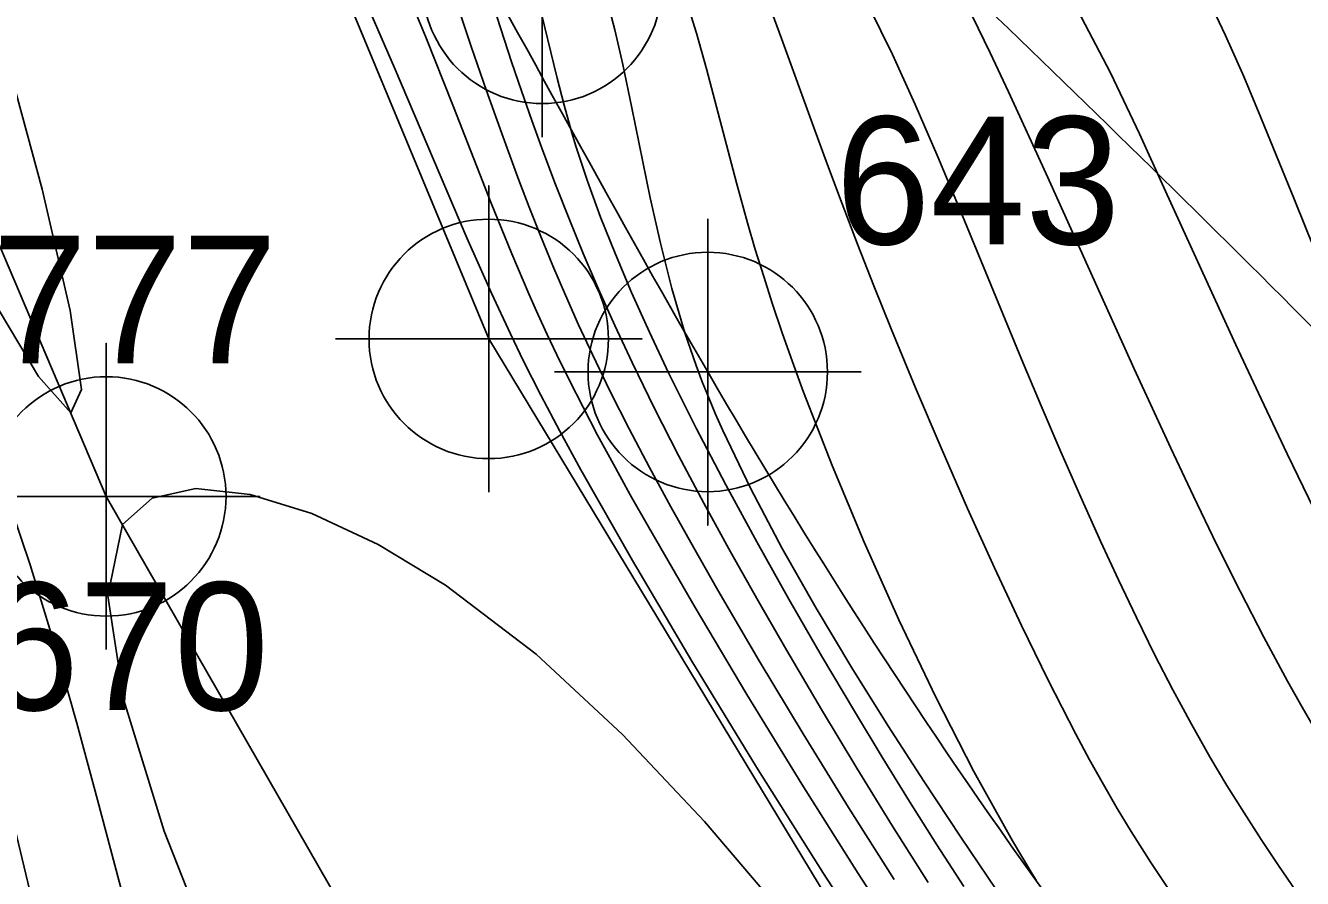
# Model space of a CAD drawing. Extents: x 2602990 to 2605851, y 618069 to 619180.
# Drawn here: x 2604052.46 to 2604077.46, y 618384.06 to 618400.76 of the extents above; entities that cross this region are included whole.
import ezdxf

# ---------------------------------------------------------------- set-up
doc = ezdxf.new("R2010")
doc.units = 0
for name, color, linetype in [('DTM Contours Major', 7, 'Continuous'), ('DTM Contours Minor', 7, 'Continuous'), ('Exist DTM Breakline', 7, 'Continuous'), ('Exist DTM Breakline Cogo Number', 7, 'Continuous'), ('Exist DTM Breakline Cogo Point CELL', 7, 'Continuous'), ('Exist DTM Breakline Underwater', 7, 'Continuous'), ('Exist DTM Crownline', 7, 'Continuous'), ('Exist Roads Soil', 7, 'Continuous'), ('Exist Roads Soil Cogo Point CELL', 7, 'Continuous'), ('Exist Structure Major Bridge WW Cogo Point CELL', 7, 'Continuous')]:
    doc.layers.add(name, color=color, linetype=linetype)

# ---------------------------------------------------------------- blocks, each defined once
blk = doc.blocks.new('EXIST DTM BREAKLINE COGO POINT')
at = {"layer": 'Exist DTM Breakline Cogo Point CELL'}
blk.add_lwpolyline([(0, 0.06), (0, -0.06), (0, 0), (0.06, 0), (-0.06, 0)], dxfattribs=at)
blk.add_circle((0, 0), 0.04688, dxfattribs=at)
blk = doc.blocks.new('EXIST ROADS SOIL COGO POINT')
at = {"layer": 'Exist Roads Soil Cogo Point CELL'}
blk.add_lwpolyline([(0, -0.06), (0, 0.06), (0, 0), (0.06, 0), (-0.06, 0)], dxfattribs=at)
blk.add_circle((0, 0), 0.04688, dxfattribs=at)
blk = doc.blocks.new('EXIST STRUCTURE MAJOR BRIDGE WW COGO POINT')
at = {"layer": 'Exist Structure Major Bridge WW Cogo Point CELL'}
blk.add_lwpolyline([(-0.06, 0), (0.06, 0), (0, 0), (0, 0.06), (0, -0.06)], dxfattribs=at)
blk.add_circle((0, 0), 0.04688, dxfattribs=at)

msp = doc.modelspace()

# ---------------------------------------------------------------- linework, layer by layer
at = {"layer": 'DTM Contours Major'}
for points in [[(2604070.169, 618406.927), (2604070.827, 618406.698), (2604071.502, 618406.393), (2604072.14, 618406.012), (2604072.938, 618405.352), (2604073.662, 618404.55), (2604074.319, 618403.638), (2604074.915, 618402.649), (2604075.457, 618401.613), (2604075.952, 618400.565), (2604076.308, 618399.759), (2604076.646, 618398.961), (2604077.305, 618397.346), (2604078.276, 618394.934)], [(2604059.87, 618401.558), (2604060.294, 618400.529), (2604060.834, 618399.171), (2604061.573, 618397.281), (2604061.975, 618396.288), (2604062.31, 618395.504), (2604062.484, 618395.111), (2604062.667, 618394.714), (2604062.858, 618394.311), (2604063.106, 618393.807), (2604063.372, 618393.285), (2604063.658, 618392.742), (2604063.966, 618392.173), (2604064.297, 618391.575), (2604064.653, 618390.944), (2604065.566, 618389.368), (2604066.581, 618387.666), (2604067.659, 618385.906), (2604068.76, 618384.156), (2604069.843, 618382.485)], [(2604053.077, 618381.583), (2604052.244, 618385.047)]]:
    msp.add_lwpolyline(points, dxfattribs=at)
at = {"layer": 'DTM Contours Minor'}
for points in [[(2604068.97, 618405.641), (2604069.243, 618405.48), (2604069.771, 618405.125), (2604070.28, 618404.728), (2604070.768, 618404.281), (2604071.601, 618403.328), (2604072.365, 618402.234), (2604073.063, 618401.052), (2604073.697, 618399.836), (2604074.269, 618398.641), (2604074.78, 618397.52), (2604075.682, 618395.536), (2604076.154, 618394.51), (2604076.647, 618393.451), (2604077.158, 618392.376), (2604077.681, 618391.3)], [(2604060.076, 618403.65), (2604061.184, 618400.351), (2604061.476, 618399.503), (2604061.781, 618398.644), (2604062.097, 618397.785), (2604062.319, 618397.205), (2604062.547, 618396.629), (2604062.782, 618396.054), (2604063.028, 618395.479), (2604063.285, 618394.9), (2604063.556, 618394.316), (2604063.905, 618393.596), (2604064.276, 618392.861), (2604064.672, 618392.109), (2604065.093, 618391.335), (2604065.539, 618390.536), (2604066.011, 618389.708), (2604066.821, 618388.323), (2604067.681, 618386.891), (2604068.568, 618385.451), (2604069.463, 618384.038)], [(2604058.98, 618401.541), (2604059.679, 618399.93), (2604061.1, 618396.603), (2604061.58, 618395.517), (2604061.949, 618394.723), (2604062.208, 618394.191), (2604062.547, 618393.523), (2604062.919, 618392.818), (2604063.331, 618392.062), (2604064.339, 618390.286), (2604065.503, 618388.316), (2604066.769, 618386.242), (2604068.082, 618384.156), (2604069.388, 618382.149)], [(2604062.496, 618401.253), (2604062.867, 618399.726), (2604063.004, 618399.198), (2604063.156, 618398.658), (2604063.24, 618398.381), (2604063.462, 618397.71), (2604063.717, 618397.01), (2604064.005, 618396.284), (2604064.323, 618395.532), (2604064.671, 618394.757), (2604065.048, 618393.961), (2604065.587, 618392.877), (2604066.165, 618391.77), (2604066.773, 618390.651), (2604067.401, 618389.532), (2604068.042, 618388.422), (2604068.685, 618387.334), (2604069.226, 618386.439), (2604069.763, 618385.568), (2604070.297, 618384.722), (2604070.829, 618383.902)], [(2604063.824, 618401.328), (2604063.993, 618400.676), (2604064.149, 618400), (2604064.328, 618399.15), (2604064.688, 618397.388), (2604064.886, 618396.497), (2604065.109, 618395.611), (2604065.367, 618394.741), (2604065.475, 618394.421), (2604065.588, 618394.103), (2604065.708, 618393.787), (2604065.835, 618393.471), (2604065.969, 618393.154), (2604066.109, 618392.834), (2604066.656, 618391.69), (2604067.271, 618390.523), (2604067.936, 618389.35), (2604068.632, 618388.188), (2604069.341, 618387.054), (2604070.042, 618385.965), (2604070.767, 618384.867), (2604071.474, 618383.825)], [(2604065.382, 618401.285), (2604065.594, 618400.613), (2604065.791, 618399.915), (2604066.376, 618397.683), (2604066.592, 618396.899), (2604066.745, 618396.377), (2604066.909, 618395.845), (2604067.084, 618395.302), (2604067.272, 618394.746), (2604067.474, 618394.173), (2604067.69, 618393.583), (2604068.248, 618392.149), (2604068.875, 618390.648), (2604069.556, 618389.122), (2604070.277, 618387.612), (2604071.022, 618386.157), (2604071.778, 618384.799), (2604072.165, 618384.153), (2604072.242, 618384.028)], [(2604061.621, 618401.137), (2604061.973, 618400.052), (2604062.166, 618399.484), (2604062.37, 618398.901), (2604062.587, 618398.305), (2604062.834, 618397.648), (2604063.098, 618396.978), (2604063.378, 618396.294), (2604063.677, 618395.596), (2604063.995, 618394.885), (2604064.333, 618394.16), (2604064.773, 618393.26), (2604065.243, 618392.342), (2604065.739, 618391.407), (2604066.259, 618390.457), (2604066.8, 618389.495), (2604067.361, 618388.522), (2604068.039, 618387.37), (2604068.732, 618386.219), (2604069.432, 618385.085), (2604070.133, 618383.981)], [(2604067.076, 618401), (2604067.26, 618400.508), (2604067.888, 618398.766), (2604068.158, 618398.032), (2604068.444, 618397.269), (2604068.747, 618396.48), (2604069.067, 618395.664), (2604069.404, 618394.823), (2604069.881, 618393.667), (2604070.382, 618392.489), (2604070.9, 618391.307), (2604071.428, 618390.143), (2604071.956, 618389.015), (2604072.479, 618387.944), (2604072.752, 618387.405), (2604073.023, 618386.886), (2604073.292, 618386.385), (2604073.561, 618385.902), (2604073.832, 618385.434), (2604074.106, 618384.98), (2604074.491, 618384.373), (2604074.883, 618383.788)], [(2604068.974, 618401.12), (2604069.43, 618400.193), (2604069.877, 618399.212), (2604070.318, 618398.19), (2604070.754, 618397.143), (2604071.957, 618394.23), (2604072.342, 618393.316), (2604072.729, 618392.414), (2604073.116, 618391.529), (2604073.504, 618390.665), (2604073.855, 618389.906), (2604074.207, 618389.167), (2604074.562, 618388.449), (2604074.921, 618387.753), (2604075.284, 618387.081), (2604075.652, 618386.431), (2604075.981, 618385.879), (2604076.314, 618385.344), (2604076.65, 618384.824), (2604076.989, 618384.317), (2604077.329, 618383.821)], [(2604070.992, 618400.948), (2604071.344, 618400.222), (2604071.704, 618399.459), (2604072.439, 618397.859), (2604074.164, 618394.038), (2604074.879, 618392.487), (2604075.325, 618391.543), (2604075.778, 618390.605), (2604076.238, 618389.684), (2604076.7, 618388.787), (2604077.164, 618387.926), (2604077.451, 618387.414), (2604077.737, 618386.917)], [(2604051.988, 618400.493), (2604052.779, 618397.554), (2604053.331, 618395.181), (2604053.55, 618393.634), (2604053.344, 618393.174), (2604052.707, 618393.89), (2604051.733, 618395.52)], [(2604054.629, 618382.723), (2604053.868, 618385.603), (2604053.463, 618387.104), (2604053.026, 618388.639), (2604052.547, 618390.202), (2604052.013, 618391.788)], [(2604067.251, 618383.416), (2604065.749, 618385.176), (2604064.146, 618386.882), (2604062.453, 618388.452), (2604060.678, 618389.804), (2604059.359, 618390.6), (2604058.063, 618391.204), (2604056.853, 618391.58), (2604055.79, 618391.693), (2604054.937, 618391.507), (2604054.356, 618390.988), (2604054.07, 618389.594), (2604054.381, 618387.549), (2604055.172, 618384.99), (2604056.327, 618382.057)]]:
    msp.add_lwpolyline(points, dxfattribs=at)
at = {"layer": 'Exist DTM Breakline'}
msp.add_spline([(2604056.195, 618608.101), (2604070.612, 618564.846), (2604060.948, 618498.617), (2604052.223, 618447.183), (2604051.568, 618445.166), (2604051.779, 618438.355), (2604056.316, 618420.051), (2604056.045, 618414.227), (2604060.112, 618404.174), (2604065.814, 618393.977), (2604079.591, 618374.932), (2604102.645, 618354.376), (2604129.573, 618330.438), (2604185.644, 618288.739), (2604229.181, 618260.22), (2604259.941, 618240.43), (2604275.412, 618231.212), (2604276.014, 618212.47)], degree=3, dxfattribs=at)
at = {"layer": 'Exist DTM Breakline Underwater'}
msp.add_spline([(2604068.235, 618404.026), (2604081.862, 618390.481), (2604106.657, 618363.116), (2604137.711, 618338.436), (2604184.389, 618299.643), (2604239.062, 618271.475), (2604260.626, 618254.325), (2604289.805, 618238.046)], degree=3, dxfattribs=at)
at = {"layer": 'Exist DTM Crownline'}
msp.add_spline([(2603233.488, 618380.754), (2603285.185, 618400.095), (2603335.457, 618418.629), (2603390.812, 618439.069), (2603440.087, 618457.325), (2603493.996, 618477.231), (2603542.655, 618495.301), (2603600.808, 618516.867), (2603653.659, 618536.362), (2603706.222, 618555.742), (2603764.811, 618577.593), (2603823.52, 618599.847), (2603878.564, 618620.56), (2603937.951, 618643.078), (2603997.369, 618665.789), (2604036.209, 618680.665), (2604055.311, 618688.017)], degree=3, dxfattribs=at)
at = {"layer": 'Exist Roads Soil'}
for points in [[(2604045.714, 618453.546), (2604047.459, 618439.879), (2604050.667, 618425.146), (2604055.11, 618410.065), (2604061.526, 618394.624), (2604071.604, 618377.972), (2604081.757, 618365.136), (2604090.865, 618355.107)], [(2604083.916, 618350.806), (2604072.391, 618362.329), (2604063.917, 618374.331), (2604054.038, 618391.541), (2604046.708, 618408.782), (2604043.031, 618423.302), (2604039.099, 618441.937)]]:
    msp.add_lwpolyline(points, dxfattribs=at)

# ---------------------------------------------------------------- block references
at = {"layer": 'Exist DTM Breakline Cogo Point CELL', "xscale": 50, "yscale": 50}
msp.add_blockref('EXIST DTM BREAKLINE COGO POINT', (2604065.814, 618393.977), dxfattribs=at)
at = {"layer": 'Exist Roads Soil Cogo Point CELL', "xscale": 50, "yscale": 50}
for p in [(2604061.526, 618394.624), (2604054.038, 618391.541)]:
    msp.add_blockref('EXIST ROADS SOIL COGO POINT', p, dxfattribs=at)
at = {"layer": 'Exist Structure Major Bridge WW Cogo Point CELL', "xscale": 50, "yscale": 50}
msp.add_blockref('EXIST STRUCTURE MAJOR BRIDGE WW COGO POINT', (2604062.574, 618401.575), dxfattribs=at)

# ---------------------------------------------------------------- texts
at = {"layer": 'Exist DTM Breakline Cogo Number'}
for s, p in [('643', (2604068.314, 618396.477)), ('777', (2604051.806, 618394.148)), ('670', (2604051.645, 618387.357))]:
    msp.add_text(s, height=2.5, dxfattribs=at).set_placement(p)

doc.saveas('drawing.dxf')
